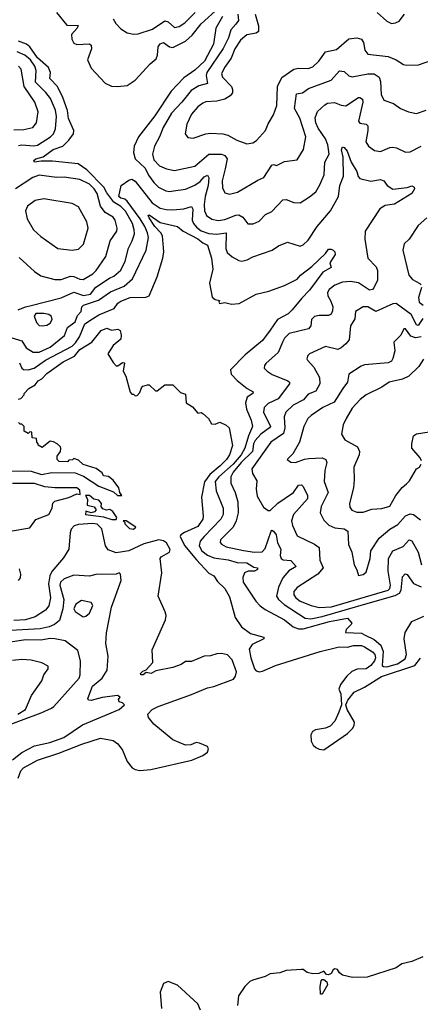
# Model space of a CAD drawing. Extents: x 1443846 to 1577407, y 839182 to 927291.
# Tile 313 of 535: x 1538581 to 1541129, y 862342 to 868600. Entities that reach past the tile are written whole.
import ezdxf

# ---------------------------------------------------------------- set-up
doc = ezdxf.new("R2010")
doc.units = 0

msp = doc.modelspace()

# ---------------------------------------------------------------- linework, layer by layer
at = {"layer": '0CON20XD'}
for points in [[(1538814.6, 868644.6), (1538881.9, 868565), (1538953, 868563), (1538946.6, 868545), (1538911.7, 868505), (1538912.6, 868475), (1538925, 868451.4), (1538945, 868441.8), (1539025, 868445.9), (1539037, 868437), (1539038, 868415), (1539012, 868345), (1539035, 868290.7), (1539125, 868195.8), (1539165, 868177.8), (1539204.6, 868175.4), (1539265, 868181.5), (1539315, 868214.6), (1539410.2, 868319.8), (1539448.3, 868351.7), (1539457.8, 868375), (1539463, 868427), (1539475, 868445.3), (1539495, 868454.7), (1539535, 868426.2), (1539555, 868423.2), (1539635, 868463.4), (1539679, 868501), (1539735, 868573.1), (1539848.6, 868675)], [(1539176, 868605), (1539192.5, 868575), (1539225, 868542), (1539265.7, 868515.7), (1539305, 868507.5), (1539335, 868510.6), (1539425, 868538.8), (1539505, 868591.9), (1539525, 868586.2), (1539565, 868550.4), (1539595, 868555.3), (1539630.8, 868579.2), (1539698.1, 868645)], [(1539870.8, 868619.2), (1539829.6, 868545), (1539814.2, 868445), (1539756.6, 868335), (1539695, 868278.3), (1539625, 868231.1), (1539545.3, 868145), (1539440.6, 867989.4), (1539336.4, 867855), (1539309.2, 867795), (1539304.8, 867754.8), (1539315, 867715.7), (1539380.3, 867655), (1539401.6, 867611.6), (1539435, 867564.6), (1539465, 867535.4), (1539511.7, 867511.7), (1539535, 867507.5), (1539558.6, 867511.4), (1539635, 867523.3), (1539695, 867547.5), (1539729.2, 867570.8), (1539755, 867601.8), (1539775, 867611.9), (1539784.5, 867595), (1539780.9, 867545), (1539760.7, 867475), (1539753.5, 867425), (1539756.9, 867385), (1539768.8, 867355), (1539802.6, 867332.6), (1539844.2, 867324.2), (1539885, 867330.8), (1539955, 867358), (1539975, 867358.4), (1540000.5, 867345), (1540031.4, 867301.4), (1540067, 867303), (1540105, 867320), (1540145, 867362.5), (1540185, 867380), (1540255, 867454.3), (1540275, 867457.8), (1540325, 867438.5), (1540365, 867435.6), (1540425, 867472.9), (1540463.6, 867506.4), (1540490.9, 867549.1), (1540516.7, 867613.3), (1540522.7, 867695), (1540550, 867745), (1540540, 867805)], [(1539969.3, 868635), (1539973.6, 868595), (1539955, 868571.7), (1539924.9, 868535.1), (1539908.2, 868485), (1539874.5, 868415.5), (1539771.6, 868265), (1539766.7, 868245), (1539775.5, 868195), (1539720.2, 868179.8), (1539671.3, 868148.7), (1539612.8, 868075), (1539546.4, 868005), (1539493.2, 867915), (1539470.8, 867855), (1539438.8, 867795), (1539426, 867745), (1539435, 867708.1), (1539471.4, 867671.4), (1539515, 867652.5), (1539565, 867642), (1539695, 867668.2), (1539785, 867744.7), (1539865, 867745.3), (1539885.5, 867735.5), (1539900.5, 867715), (1539888.2, 867651.8), (1539869.7, 867575), (1539871.4, 867531.4), (1539885, 867499.2), (1539915, 867490), (1539965.9, 867504.1), (1540095, 867580.5), (1540133, 867597), (1540185, 867675.7), (1540195, 867680), (1540215, 867672.5), (1540265, 867697.8), (1540345, 867710), (1540385.5, 867775), (1540400.3, 867855), (1540363.7, 867973.7), (1540329.7, 868035), (1540342.5, 868127.5), (1540380, 868135), (1540418.1, 868161.9), (1540561.9, 868215), (1540615.8, 868274.2), (1540645, 868271.3), (1540675, 868243.8), (1540695, 868236.2), (1540794.1, 868255.9), (1540835, 868254.5), (1540866.7, 868235), (1540876.7, 868206.7), (1540879.3, 868125), (1540897.3, 868087.3), (1540957.9, 868067.9), (1541003.8, 868035), (1541053.1, 868013.1), (1541104.4, 868004.4), (1541165, 868025.4)], [(1540079.2, 868635), (1540100.8, 868560.9), (1540100.9, 868525), (1540085.9, 868514.1), (1540025, 868502.9), (1539985, 868468.9), (1539949, 868415), (1539925.2, 868354.8), (1539883.8, 868295), (1539864.5, 868255), (1539870.6, 868235), (1539928, 868175), (1539935.7, 868155), (1539934, 868135), (1539920, 868115), (1539885, 868094.5), (1539835, 868080.9), (1539765, 868077.1), (1539745, 868068.6), (1539715, 868045.7), (1539675, 868000), (1539644.6, 867935), (1539634.4, 867875), (1539650, 867850), (1539685, 867846.9), (1539765, 867873.8)], [(1540855, 868645.6), (1540915, 868590), (1540945, 868576), (1540970.5, 868579.5), (1540995, 868591.2), (1541029.2, 868635)], [(1539765, 867873.8), (1539795, 867878.5), (1539874, 867874), (1539905, 867866.2), (1539962, 867835), (1540025, 867810), (1540065, 867817.5), (1540087.2, 867832.8), (1540145.5, 867894.5), (1540162.3, 867937.7), (1540196, 867995), (1540215.5, 868055), (1540220.6, 868175), (1540248.3, 868231.7), (1540325.4, 868284.6), (1540355, 868290.5), (1540415, 868289.1), (1540445, 868300.9), (1540484.4, 868335), (1540525, 868394.4), (1540595, 868410.4), (1540675, 868477.3), (1540725, 868484.5), (1540755.4, 868475.4), (1540768.2, 868455), (1540775.5, 868405), (1540795, 868380.5), (1540925, 868365.3), (1540975, 868344.5), (1541022, 868315), (1541040.6, 868310.6), (1541117.6, 868312.4), (1541245, 868357.1)], [(1538572.5, 866755), (1538617.5, 866775), (1538655, 866783.3), (1538845, 866831.4), (1538925, 866867.9), (1538986.4, 866846.4), (1539032.5, 866855), (1539065, 866899.3), (1539152.7, 866957.3), (1539180.8, 866969.2), (1539225, 867007.1), (1539253, 867065), (1539273, 867147), (1539297.6, 867195), (1539310.5, 867239.5), (1539310, 867265), (1539298.8, 867305), (1539255, 867382), (1539225, 867411.7), (1539180.4, 867440.4), (1539135, 867500), (1539116.8, 867535), (1539008.4, 867645), (1538953.2, 867683.2), (1538790.9, 867700.9), (1538718.8, 867701.2), (1538675, 867693.1), (1538671.2, 867705), (1538684.2, 867715), (1538730.9, 867729.1), (1538795, 867775.6), (1538855, 867796.2), (1538894.7, 867835), (1538922.7, 867875), (1538925, 867895.5), (1538892.4, 867972.4), (1538885, 868023.5), (1538855.1, 868105), (1538821.4, 868175), (1538774.2, 868225), (1538776.7, 868265), (1538764, 868295), (1538695, 868357.6), (1538647, 868427), (1538625, 868444.8), (1538575, 868464.1)], [(1538575, 867800.8), (1538595.6, 867804.4), (1538672, 867798), (1538695, 867801.4), (1538777.1, 867855), (1538796.7, 867875), (1538809.2, 867905), (1538816.6, 867985), (1538808.4, 868025), (1538778.2, 868098.2), (1538747.6, 868137.6), (1538682.2, 868202.2), (1538686.2, 868276.1), (1538677, 868305), (1538650.7, 868345), (1538615, 868373.2), (1538565, 868394.4)], [(1538545, 867898.6), (1538608.3, 867901.7), (1538665.3, 867914.7), (1538688.8, 867945), (1538699.2, 868015), (1538678.1, 868075), (1538610.2, 868175), (1538590.3, 868285), (1538574, 868304)], [(1540540, 867805), (1540525, 867842.5), (1540479.5, 867909.5), (1540463.8, 867943.8), (1540459.7, 867975), (1540474.3, 868015.7), (1540520.7, 868059.3), (1540539.4, 868069.4), (1540583.5, 868073.5), (1540625, 868055.6), (1540655, 868051.5), (1540735, 868104.6), (1540745, 868105.9), (1540761.8, 868095), (1540764.2, 868075), (1540735.6, 867955), (1540745, 867941.9), (1540785, 867935.5), (1540794.4, 867925), (1540795.4, 867895), (1540782.5, 867822.5), (1540800, 867795), (1540838.3, 867768.3), (1540875, 867762.2), (1540935, 867786.5), (1540955, 867788.9), (1540976.7, 867785), (1541035, 867756.7), (1541065, 867760.4), (1541135, 867796)], [(1538504.6, 866585.4), (1538595, 866559.4), (1538622.9, 866515), (1538667.6, 866487.6), (1538705, 866487.5), (1538775, 866518), (1538867.3, 866592.7), (1538886.2, 866643.8), (1538935, 866680), (1538949.9, 866720.1), (1538972.5, 866745), (1538976.9, 866775), (1538987.8, 866785), (1539082.4, 866817.6), (1539159.7, 866870.3), (1539245, 866905.8), (1539298.3, 866951.7), (1539384.7, 867135), (1539399.8, 867215), (1539394.8, 867245), (1539376.7, 867285), (1539348.4, 867335), (1539265.4, 867445.4), (1539249.1, 867459.1), (1539225, 867465.2), (1539212.5, 867475), (1539227.5, 867545), (1539275, 867579.3), (1539295, 867586.5), (1539315, 867572.9), (1539424.9, 867434.9), (1539475, 867401.1), (1539512.3, 867392.3), (1539555, 867391.1), (1539625, 867398.6), (1539675, 867413.3), (1539681.4, 867395), (1539679.1, 867325), (1539686.2, 867305), (1539705, 867280.8), (1539735, 867258.3), (1539785, 867240.5), (1539835, 867237.5), (1539895, 867245.5), (1539893.1, 867145), (1539900.9, 867120.9), (1539931.9, 867091.9), (1539975, 867068.9), (1539995, 867064.5), (1540027.3, 867072.7), (1540065, 867092.3), (1540186, 867134), (1540226.6, 867163.4), (1540285, 867185.7), (1540365, 867160), (1540385, 867169.4), (1540415, 867197.5), (1540473.3, 867285), (1540557.1, 867385), (1540607.6, 867475), (1540616.7, 867545), (1540639.6, 867605), (1540638.8, 867725), (1540627.2, 867772.8), (1540635, 867790.8), (1540645, 867788.2), (1540663.3, 867765), (1540689.2, 867695), (1540724.7, 867635), (1540733.5, 867603.5), (1540745, 867590.6), (1540815, 867573.1), (1540876.7, 867585), (1540896, 867575), (1540918.8, 867545), (1540955, 867522.7), (1541045, 867532.9), (1541075, 867544.3), (1541089.2, 867535), (1541092.9, 867525), (1541074.1, 867495.9), (1540965, 867427.7), (1540905, 867417.9), (1540872.1, 867397.9), (1540777.8, 867255), (1540775.5, 867205), (1540795.4, 867085), (1540848.3, 867028.3), (1540857.6, 867005), (1540857.1, 866945), (1540834, 866895), (1540823.8, 866885), (1540805, 866881.2), (1540735, 866926.3), (1540685.6, 866935.6), (1540635, 866930.7), (1540585, 866913.1), (1540549.5, 866885), (1540538.8, 866865), (1540540, 866845), (1540560.5, 866810.5), (1540571.8, 866775), (1540570.9, 866749.1), (1540561.2, 866728.8), (1540545, 866720), (1540485, 866719.6), (1540455, 866713.3), (1540437.8, 866695), (1540432.2, 866655), (1540417.5, 866635), (1540295.3, 866604.7), (1540265, 866575.6), (1540255.4, 866555), (1540225.3, 866484.7), (1540145.7, 866415), (1540137.6, 866402.4), (1540136.9, 866385), (1540154.2, 866365), (1540187.5, 866345), (1540286.9, 866305), (1540298.1, 866295), (1540296.9, 866285), (1540225, 866190.8), (1540160.4, 866159.6), (1540135.5, 866135), (1540132.5, 866105), (1540176.8, 866015), (1540170.9, 866005), (1540115.7, 865965), (1540079, 865925), (1540068.7, 865905), (1540061, 865855), (1539989.9, 865785), (1539939.1, 865725), (1539923.1, 865695), (1539924.1, 865655), (1539951.2, 865595), (1539969.5, 865535), (1539970, 865465), (1539957.3, 865415), (1539937.9, 865375), (1539857.7, 865295), (1539856.4, 865276.4), (1539865, 865265.7), (1539895, 865250), (1540005, 865227), (1540075, 865215.9), (1540122.7, 865217.3), (1540141.6, 865238.4), (1540180.7, 865349.3), (1540185, 865354.6), (1540195, 865348.9), (1540212.8, 865325), (1540220, 865275), (1540241.9, 865235), (1540238.2, 865195), (1540243.1, 865175), (1540255.8, 865165.8), (1540305, 865163.4), (1540340, 865125), (1540292.6, 865097.4), (1540255, 865053.3), (1540227, 864993), (1540215.3, 864935), (1540226.7, 864915), (1540262.4, 864882.4), (1540396.2, 864796.2), (1540432, 864792), (1540505, 864806), (1540797.6, 864892.4), (1540969, 864941), (1540997.4, 864955), (1541007.2, 864975), (1541015, 865058), (1541031.5, 865078.5), (1541045, 865073.3), (1541086.5, 865016.5), (1541135, 864995.5)], [(1538578.8, 867088.8), (1538675, 866999.4), (1538715, 866971.4), (1538805, 866947.5), (1538845, 866948.7), (1538905, 866968.8), (1538925, 866967.3), (1538965, 866950), (1538985, 866949.5), (1539046.4, 866983.6), (1539067.9, 867005), (1539130, 867095), (1539157.3, 867195), (1539199.1, 867255), (1539202.1, 867275), (1539189.6, 867325), (1539175, 867345.5), (1539125, 867374.5), (1539095.3, 867415), (1539073.3, 867495), (1539054.7, 867525), (1539025, 867555.2), (1538965, 867583.3), (1538865, 867599.4), (1538815, 867595.8), (1538705, 867610.9), (1538665, 867595.8), (1538555, 867523.9)], [(1538915, 867135.7), (1538955, 867140.8), (1538986.3, 867173.7), (1539016.5, 867275), (1539008.5, 867315), (1538955, 867410.8), (1538915, 867431.1), (1538735, 867461.5), (1538680.2, 867449.8), (1538632, 867415), (1538618, 867385), (1538629.2, 867335), (1538670, 867265), (1538715, 867221.4), (1538825, 867145.7), (1538915, 867135.7)], [(1538579.4, 866419.4), (1538594.6, 866384.6), (1538605, 866376.7), (1538635.3, 866375.3), (1538672.9, 866385), (1538745, 866436.1), (1538916.1, 866525), (1538936.8, 866545), (1538962.1, 866585), (1538995, 866667), (1539045, 866698.8), (1539085, 866723.4), (1539183.1, 866765), (1539205, 866798.6), (1539225, 866811.5), (1539285, 866834.8), (1539384.5, 866835.5), (1539405.7, 866845), (1539455, 866966.2), (1539492.2, 867085), (1539497.8, 867125), (1539489.7, 867225), (1539478.8, 867245), (1539440.4, 867285), (1539405, 867340.5), (1539399.4, 867355), (1539405, 867360), (1539475, 867311.4), (1539584.8, 867284.8), (1539620.8, 867255), (1539715, 867206.8), (1539745, 867182), (1539776.4, 867166.4), (1539800.7, 867085), (1539809.7, 867015), (1539788.2, 866925), (1539805, 866836.2), (1539825, 866822), (1539852.5, 866815), (1539847.5, 866805), (1539852.5, 866795), (1539885, 866801.4), (1539927.3, 866792.7), (1539976.1, 866796.1), (1540084.7, 866855.3), (1540165, 866873.9), (1540265, 866909.6), (1540345, 866950), (1540366.4, 866975), (1540438.8, 867031.2), (1540526.4, 867113.6), (1540545, 867141.5), (1540562.1, 867142.1), (1540574.8, 867134.8), (1540584.7, 867124.7), (1540586.8, 867106.8), (1540553.1, 867055), (1540561.9, 867025), (1540510, 866995), (1540425, 866881.5), (1540375, 866830.8), (1540315, 866755.5), (1540289.5, 866730.5), (1540221.6, 866695), (1540173.6, 866626.4), (1540125, 866560.4), (1540015, 866468.8), (1539922.9, 866375), (1539926.6, 866346.6), (1539965, 866307.3), (1540027.1, 866255), (1540066.9, 866235), (1540063.3, 866225), (1540028.3, 866201.7), (1540016.7, 866165), (1540022.9, 866125), (1540053.8, 866055), (1540060.8, 866015), (1540035.5, 865954.5), (1540013.8, 865876.2), (1539990.7, 865835), (1539939, 865775), (1539847, 865695), (1539823.8, 865665), (1539831.2, 865605), (1539875.2, 865495), (1539875.2, 865455), (1539861.3, 865425), (1539755.3, 865315), (1539728.6, 865285), (1539722, 865255), (1539738.9, 865225), (1539775, 865196.7), (1539815, 865180), (1539907.1, 865167.1), (1539965, 865149.6), (1540025, 865148.4), (1540071.2, 865121.2), (1540093.3, 865115), (1540093.8, 865105), (1540075, 865095.7), (1540035, 865095.4), (1540011.8, 865085), (1540000, 865055), (1540002, 865025), (1540083.1, 864905), (1540110, 864875), (1540141.5, 864851.5), (1540265, 864785.3), (1540320.8, 864740.8), (1540355, 864727.6), (1540385, 864728.2), (1540550.6, 864775), (1540665.5, 864795.5), (1540692.5, 864765), (1540690, 864755), (1540657.5, 864725), (1540652.5, 864705), (1540755, 864701.8), (1540777.3, 864687.3), (1540835, 864660), (1540876.8, 864625), (1540891.8, 864585), (1540885.3, 864495.2), (1540895, 864488.2), (1540915, 864487.7), (1540983.2, 864505), (1541031.5, 864538.5), (1541041, 864565), (1541025.7, 864664.3), (1541032.4, 864705), (1541075.3, 864775), (1541151.2, 864808.8)], [(1541169.7, 867340.3), (1541115, 867291.2), (1541057.1, 867205), (1541025.8, 867175), (1541018, 867135), (1541056.4, 866975), (1541079.5, 866949.5), (1541125, 866922.1), (1541134.1, 866914.1)], [(1541137.4, 866897.4), (1541116.6, 866835), (1541121.4, 866805), (1541146.4, 866785)], [(1541145, 866701.5), (1541115, 866655.3), (1541105, 866660.3), (1541070.1, 866725), (1540975, 866795.8), (1540955, 866794.7), (1540845, 866744.5), (1540795, 866775.4), (1540765, 866775.5), (1540716.9, 866745), (1540712.1, 866697.9), (1540684.5, 866655), (1540675.6, 866565), (1540655, 866539.2), (1540626.1, 866513.9), (1540605, 866504.6), (1540525, 866523.5), (1540425, 866475.6), (1540414.2, 866465), (1540408, 866445), (1540412, 866435), (1540450.8, 866390.8), (1540487.9, 866325), (1540489.2, 866285), (1540465, 866239.5), (1540415, 866218.9), (1540386.8, 866183.2), (1540321, 866149), (1540272.9, 866105), (1540263.6, 866076.4), (1540267.1, 866005), (1540259.6, 865970.4), (1540178.5, 865915), (1540058.2, 865745), (1540062.7, 865715), (1540089.6, 865669.6), (1540085.9, 865615), (1540091.6, 865571.6), (1540131.1, 865501.1), (1540161, 865481), (1540175, 865481.2), (1540223.2, 865526.8), (1540322.5, 865595), (1540355, 865640.8), (1540374.2, 865644.2), (1540385, 865632), (1540410.9, 865575), (1540411.8, 865555), (1540323.2, 865455), (1540309.7, 865415), (1540315.7, 865384.3), (1540345, 865320), (1540456.8, 865266.8), (1540485, 865245.8), (1540490.9, 865165), (1540510.4, 865115), (1540477.1, 865075), (1540345, 864990.4), (1540324.7, 864965), (1540324.1, 864945), (1540336.6, 864925), (1540365, 864904.8), (1540435, 864876.4), (1540485, 864864.3), (1540565, 864868.5), (1540924.7, 864975), (1540935.2, 864985), (1540939.8, 865005), (1540924.7, 865095), (1540926, 865175), (1540954.5, 865225), (1541019.3, 865250.7), (1541057, 865293), (1541075, 865286.9), (1541115.7, 865215), (1541135.6, 865135)], [(1538725, 866653.6), (1538755, 866659.2), (1538775, 866671.5), (1538787.4, 866695), (1538783.4, 866713.4), (1538765.8, 866725.8), (1538735, 866733.3), (1538685, 866731.9), (1538674.5, 866715), (1538688.9, 866675), (1538705, 866656.9), (1538725, 866653.6)], [(1538571.7, 866188.3), (1538588.3, 866191.7), (1538610, 866215), (1538610, 866225), (1538640, 866255), (1538680, 866280), (1538700, 866305), (1538723.1, 866316.9), (1538755, 866350), (1538858.1, 866425), (1538929.7, 866460.3), (1538965, 866503.2), (1539039.2, 866550.8), (1539100, 866625), (1539135, 866640), (1539165, 866627.5), (1539205, 866632.5), (1539220, 866625), (1539227.5, 866595), (1539225, 866570), (1539175, 866530), (1539142.5, 866475), (1539175, 866420), (1539195, 866400), (1539205, 866400), (1539235, 866420), (1539248.3, 866418.3), (1539240, 866365), (1539256.7, 866335), (1539283, 866233), (1539295, 866220), (1539305, 866220), (1539315, 866210), (1539328.3, 866211.7), (1539345, 866230), (1539355, 866260), (1539365, 866270), (1539395, 866280), (1539405, 866280), (1539445, 866240), (1539455, 866240), (1539505, 866280), (1539555, 866280), (1539605, 866230), (1539635, 866220), (1539640, 866165), (1539679.3, 866139.3), (1539715, 866100), (1539735, 866102.5), (1539745, 866097.5), (1539782.5, 866065), (1539801.7, 866031.7), (1539825, 866030), (1539855, 866042.5), (1539895, 866023.3), (1539913.3, 866005), (1539934.2, 865894.2), (1539915.5, 865835), (1539895.5, 865805), (1539856.4, 865765), (1539790.7, 865709.3), (1539757.2, 865662.8), (1539737.7, 865565), (1539748.7, 865445), (1539745.3, 865424.8), (1539715, 865379.1), (1539629, 865341), (1539606.1, 865325), (1539601.4, 865315), (1539628.9, 865258.9), (1539706.1, 865166.1), (1539785, 865081.4), (1539815, 865064.3), (1539839.4, 865029.4), (1539885, 864984.5), (1539915, 864931.9), (1539950.8, 864800.8), (1539991.8, 864741.8), (1540048.4, 864698.4), (1540133.8, 864675), (1540134, 864665), (1540060.5, 864629.5), (1540041.1, 864598.9), (1540051.2, 864545), (1540075, 864474.5), (1540085, 864461.4), (1540105, 864455.2), (1540125, 864458.6), (1540207.5, 864495), (1540491.4, 864585), (1540613.6, 864613.6), (1540665, 864612.3), (1540705, 864621.5), (1540755, 864621.4), (1540774.4, 864615), (1540825, 864581.2), (1540838.8, 864565), (1540844.7, 864545), (1540837.6, 864525), (1540814.1, 864495), (1540785, 864474.3), (1540727.4, 864472.6), (1540693, 864457), (1540661.6, 864428.4), (1540622, 864375), (1540611.8, 864345), (1540622.5, 864315), (1540626.7, 864245), (1540610.9, 864199.1), (1540585, 864142), (1540555, 864110), (1540525, 864096.9), (1540462.8, 864087.2), (1540443.1, 864076.9), (1540432.2, 864055), (1540434.5, 864014.5), (1540448.3, 863988.3), (1540464.2, 863974.2), (1540485, 863963.8), (1540515, 863960), (1540665, 864063.1), (1540698.1, 864095), (1540708.6, 864115), (1540710, 864135), (1540664, 864215), (1540656.2, 864245), (1540668, 864275), (1540709.2, 864325), (1540775, 864358.2), (1540882.9, 864425), (1541094.2, 864495.8), (1541129.1, 864540.9)], [(1541135, 866584.5), (1541098.1, 866578.1), (1541068.7, 866588.7), (1541035.6, 866635), (1541025, 866634.2), (1541004.2, 866595), (1540960, 866550), (1540965.9, 866495), (1540955, 866446.2), (1540945, 866430), (1540925, 866419.1), (1540775, 866406.7), (1540752.2, 866397.8), (1540675, 866346.9), (1540665.5, 866295), (1540635.3, 866254.8), (1540581.9, 866168.1), (1540508.9, 866135), (1540434.4, 866085), (1540414.5, 866065), (1540387.9, 866015), (1540361.5, 865915), (1540318.5, 865841.5), (1540283.3, 865805), (1540305, 865787.5), (1540335, 865786), (1540393.3, 865806.7), (1540420.1, 865809.9), (1540505, 865816), (1540528.2, 865805), (1540533.8, 865785), (1540522.6, 865735), (1540517.8, 865665), (1540543.8, 865595), (1540497.5, 865505), (1540492.5, 865465), (1540515, 865420), (1540546.4, 865386.4), (1540585, 865369.7), (1540645, 865363.5), (1540668.8, 865348.8), (1540672.7, 865265), (1540692.9, 865215), (1540708.6, 865135), (1540724.2, 865104.2), (1540735, 865067.5), (1540765, 865074), (1540785, 865088.8), (1540809.3, 865175), (1540813.5, 865225), (1540867.5, 865305), (1540935, 865360.8), (1540985, 865390.4), (1541035, 865445.8), (1541065, 865458.6), (1541085, 865455.3), (1541130.1, 865420.1)], [(1541148.3, 866441.7), (1541120, 866395), (1541055, 866333.6), (1541015, 866314.1), (1540930, 866295), (1540884, 866264), (1540785, 866215.4), (1540746.9, 866185), (1540695, 866130), (1540657.1, 866065), (1540638.6, 866025), (1540628, 865965), (1540649.7, 865929.7), (1540730, 865885), (1540742.7, 865855), (1540740.5, 865835), (1540705.6, 865755), (1540708.9, 865675), (1540703.8, 865625), (1540679.6, 865525), (1540681.5, 865501.5), (1540692.9, 865482.9), (1540725, 865468.9), (1540765, 865468.9), (1540820.9, 865489.1), (1540885, 865492.7), (1540935, 865508.1), (1540974, 865576), (1541013.5, 865626.5), (1541040.8, 865649.2), (1541060.9, 865669.1), (1541105, 865744.2), (1541124.2, 865755.8), (1541134.4, 865775.6)], [(1538435, 865733.3), (1538655, 865729.7), (1538720.6, 865709.4), (1538785, 865721.8), (1538935, 865720), (1538988.1, 865698.1), (1539084.4, 865635), (1539178, 865598), (1539204, 865575), (1539230, 865575), (1539217.5, 865595), (1539212.5, 865625), (1539175, 865672.5), (1539147, 865697), (1539115, 865700), (1539105, 865720), (1539067, 865747), (1538985, 865772.5), (1538955, 865800), (1538925, 865810), (1538918.3, 865801.7), (1538895, 865800), (1538885, 865790), (1538831.7, 865791.7), (1538820, 865805), (1538820, 865825), (1538840, 865855), (1538842.5, 865875), (1538840, 865885), (1538820, 865905), (1538797, 865917), (1538775, 865920), (1538725, 865880), (1538700, 865895), (1538700, 865905), (1538690, 865915), (1538688.3, 865938.3), (1538661.7, 865941.7), (1538658.3, 865978.3), (1538645, 865980), (1538635, 865970), (1538610, 865985), (1538610, 866015), (1538595, 866030), (1538585, 866030), (1538575, 866040)], [(1541135.5, 865795), (1541127.5, 865815), (1541075.5, 865875.5), (1541074.5, 865905), (1541085.6, 865954.4), (1541105, 865967.3), (1541185, 865981.3)], [(1538521.7, 865348.3), (1538645, 865370), (1538685, 865422.5), (1538767.5, 865455), (1538787.5, 865495), (1538793, 865527), (1538805, 865540), (1538895, 865562.5), (1538945, 865586.7), (1538967, 865583), (1538965, 865608.8), (1538945, 865625.2), (1538805, 865625.3), (1538741.7, 865631.7), (1538675, 865651.2), (1538535, 865651.7)], [(1539195, 865422.5), (1539200, 865435), (1539172.9, 865475), (1539155, 865486.7), (1539132.7, 865482.7), (1539110.9, 865490.9), (1539099.4, 865505), (1539102.2, 865525), (1539085.4, 865545), (1539052.7, 865552.7), (1539025, 865575.6), (1539000, 865575), (1539011.7, 865551.7), (1539010, 865515), (1539054.3, 865504.3), (1539068.8, 865485), (1539058, 865472), (1539035, 865466), (1539003, 865477), (1539000, 865455), (1539115, 865440), (1539167, 865423), (1539195, 865422.5)], [(1539275.2, 865224.8), (1539195, 865212), (1539145, 865230), (1539126.1, 865256.1), (1539103.9, 865363.9), (1539073.9, 865393.9), (1539045, 865398), (1538955, 865392.2), (1538927.2, 865382.8), (1538909.1, 865360.9), (1538902.6, 865337.4), (1538893.8, 865235), (1538860.3, 865179.7), (1538786.9, 865093.1), (1538772.9, 865065), (1538765.3, 865015), (1538778.5, 864925), (1538766.9, 864875), (1538745, 864848), (1538680, 864805), (1538617.5, 864785), (1538545, 864780.4)], [(1539305, 865362.5), (1539320, 865375), (1539257.5, 865415), (1539240, 865415), (1539250, 865405), (1539250, 865395), (1539280, 865365), (1539305, 865362.5)], [(1538571.1, 863778.9), (1538589.4, 863825), (1538605.8, 863845), (1538695, 863893.1), (1538831.4, 863938.6), (1538975.8, 863995.8), (1539095, 864033.3), (1539175, 864018.8), (1539205, 863996.7), (1539235, 863956.7), (1539264.3, 863885), (1539296, 863846), (1539315, 863834.5), (1539345, 863827.9), (1539415.3, 863834.7), (1539675.3, 863894.7), (1539745, 863922.5), (1539776.7, 863945), (1539782.9, 863965), (1539775, 863981.2), (1539725, 864002.5), (1539704.2, 864005.8), (1539669.1, 863990.9), (1539635, 863988.6), (1539555, 864023.8), (1539435, 864122.5), (1539400, 864165), (1539396.7, 864185), (1539424, 864215), (1539462, 864235), (1539675, 864310.6), (1539775, 864353), (1539815, 864361.8), (1539941.1, 864408.9), (1539953.2, 864426.8), (1539960, 864455), (1539931.8, 864531.8), (1539903.3, 864563.3), (1539865, 864570.8), (1539835, 864570.4), (1539795, 864557.3), (1539755, 864553.9), (1539675, 864520.2), (1539635, 864521.2), (1539607.8, 864502.2), (1539555, 864483.3), (1539447.9, 864462.1), (1539417.5, 864445), (1539385, 864450), (1539366.2, 864435), (1539352.5, 864435), (1539350, 864445), (1539365, 864460), (1539385, 864467.5), (1539427.5, 864515), (1539423.3, 864595), (1539508.9, 864785), (1539512.1, 864812.1), (1539506.4, 864836.4), (1539461.2, 864935), (1539485.7, 865085), (1539474.4, 865175), (1539481.9, 865185), (1539533.5, 865215), (1539537.9, 865232.1), (1539515.7, 865275.7), (1539495, 865288.5), (1539466.6, 865293.4), (1539371, 865269), (1539275.2, 865224.8)], [(1538573.8, 865035), (1538586.9, 865053.1), (1538588, 865075), (1538580, 865110)], [(1538536.1, 863895), (1538595, 863941.5), (1538674.9, 863985.1), (1538774.2, 864005.8), (1538861.8, 864038.2), (1538981.4, 864118.6), (1539213.8, 864215), (1539247.5, 864245), (1539235, 864257.5), (1539214.1, 864264.1), (1539210.7, 864279.3), (1539220, 864295), (1539203.8, 864303.8), (1539105, 864290.9), (1539035, 864273.4), (1539018.8, 864275), (1539013.8, 864285), (1539045.3, 864364.7), (1539105, 864414.1), (1539136.7, 864465), (1539144.7, 864554.8), (1539128.9, 864635), (1539133.3, 864703.3), (1539164.8, 864865.2), (1539225.8, 865035), (1539223.3, 865075), (1539215, 865083.3), (1539194.2, 865075.8), (1539065, 865073.5), (1539025, 865063.6), (1538925, 865068.6), (1538865, 865046.4), (1538841.6, 865025), (1538836.6, 865005), (1538861.5, 864915), (1538856.2, 864855), (1538835, 864781.5), (1538803.7, 864756.3), (1538768.6, 864741.4), (1538712.7, 864727.3), (1538486.2, 864716.2)], [(1538985, 864804.3), (1539001.3, 864808.7), (1539025, 864827.5), (1539046.8, 864876.8), (1539035, 864896), (1538975, 864909.4), (1538937.5, 864885), (1538926.5, 864855), (1538935, 864838.6), (1538985, 864804.3)], [(1538341.5, 864055), (1538717.8, 864195), (1538782.8, 864225), (1538797.7, 864235), (1538959.6, 864415), (1538966.5, 864435), (1538968.2, 864525), (1538951.1, 864591.1), (1538871.3, 864651.3), (1538804, 864664), (1538775, 864666.5), (1538715, 864655.7), (1538618.1, 864658.1), (1538495, 864639.7)], [(1538570, 864185), (1538619.5, 864215), (1538655.6, 864305), (1538722.1, 864397.9), (1538734.5, 864435), (1538763.1, 864475), (1538761.7, 864491.7), (1538723.2, 864513.2), (1538655, 864529.1), (1538595, 864533.9), (1538535, 864526.6)], [(1541145, 862643.1), (1541075, 862614.2), (1541010.5, 862599.5), (1540975, 862574.2), (1540790, 862515), (1540698.3, 862511.7), (1540635, 862527.5), (1540615, 862542.5), (1540602.3, 862562.3), (1540585, 862568), (1540575, 862562), (1540561.3, 862538.7), (1540545, 862530), (1540531.7, 862531.7), (1540515, 862552.5), (1540483, 862537), (1540445, 862536.7), (1540410, 862545), (1540385, 862562.5), (1540373.6, 862563.6), (1540275, 862556), (1540235, 862542), (1540173.9, 862536.1), (1540141.7, 862518.3), (1540065, 862496.2), (1540045, 862486.7), (1540013.3, 862455), (1539973.6, 862396.4), (1539966.4, 862333.6)], [(1539732, 862305), (1539713.8, 862345), (1539585, 862464.3), (1539525, 862486.9), (1539496, 862475), (1539475, 862420), (1539484.2, 862315.8)], [(1540505, 862406.7), (1540495, 862406.7), (1540491.2, 862455), (1540498.3, 862491.7), (1540505, 862500), (1540515, 862500.8), (1540534.7, 862484.7), (1540539.1, 862465), (1540505, 862406.7)]]:
    msp.add_lwpolyline(points, dxfattribs=at)

doc.saveas('drawing.dxf')
